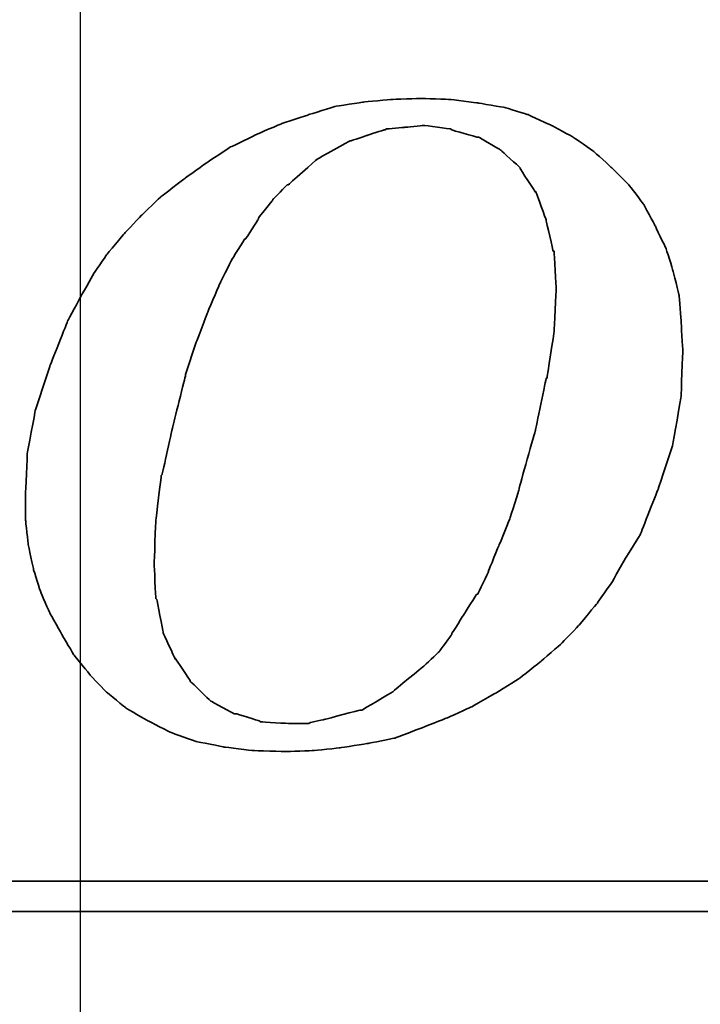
# Model space of a CAD drawing. Header units: millimetres. Extents: x -212 to 3135, y -1694 to 860.
# Tile 321 of 565: x 1102.33 to 1106.8, y -1669.05 to -1662.57. Entities that reach past the tile are written whole.
import ezdxf

# ---------------------------------------------------------------- set-up
doc = ezdxf.new("R2010")
doc.units = ezdxf.units.MM
doc.layers.add('2', color=7, linetype='CONTINUOUS', true_color=0xffffff)
doc.layers.add('DIM', color=4, linetype='CONTINUOUS')
doc.layers.add('layer 1', color=7, linetype='CONTINUOUS')

# ---------------------------------------------------------------- blocks, each defined once
blk = doc.blocks.new('TBI MOTION logo(完整正式版)')
at = {"layer": 'layer 1', "color": 22, "lineweight": 35}
for points, knots in [([(35.79625, -6.98375), (35.79625, -6.98375), (36.23125, -7.43875), (36.23125, -7.43875), (36.23125, -7.43875), (36.23125, -7.43875), (36.75625, -7.87125), (36.75625, -7.87125), (36.75625, -7.87125), (36.75625, -7.87125), (37.33125, -8.20375), (37.33125, -8.20375), (37.33125, -8.20375), (37.33125, -8.20375), (37.95625, -8.51875), (37.95625, -8.51875), (37.95625, -8.51875), (37.95625, -8.51875), (38.62625, -8.75875), (38.62625, -8.75875), (38.62625, -8.75875), (38.62625, -8.75875), (39.37125, -8.90375), (39.37125, -8.90375), (39.37125, -8.90375), (39.37125, -8.90375), (40.14125, -8.99875), (40.14125, -8.99875), (40.14125, -8.99875), (40.14125, -8.99875), (41.02625, -9.02375), (41.02625, -9.02375), (41.02625, -9.02375), (41.02625, -9.02375), (41.74625, -8.99875), (41.74625, -8.99875), (41.74625, -8.99875), (41.74625, -8.99875), (42.46625, -8.92375), (42.46625, -8.92375), (42.46625, -8.92375), (42.46625, -8.92375), (43.21125, -8.80625), (43.21125, -8.80625), (43.21125, -8.80625), (43.21125, -8.80625), (43.93125, -8.66375), (43.93125, -8.66375), (43.93125, -8.66375), (43.93125, -8.66375), (44.62625, -8.39875), (44.62625, -8.39875), (44.62625, -8.39875), (44.62625, -8.39875), (45.29625, -8.13375), (45.29625, -8.13375), (45.29625, -8.13375), (45.29625, -8.13375), (45.94625, -7.84375), (45.94625, -7.84375), (45.94625, -7.84375), (45.94625, -7.84375), (46.61625, -7.46375), (46.61625, -7.46375), (46.61625, -7.46375), (46.61625, -7.46375), (47.24125, -7.07875), (47.24125, -7.07875), (47.24125, -7.07875), (47.24125, -7.07875), (47.81625, -6.62375), (47.81625, -6.62375), (47.81625, -6.62375), (47.81625, -6.62375), (48.36875, -6.14375), (48.36875, -6.14375), (48.36875, -6.14375), (48.36875, -6.14375), (48.84625, -5.64125), (48.84625, -5.64125), (48.84625, -5.64125), (48.84625, -5.64125), (49.32625, -5.06375), (49.32625, -5.06375), (49.32625, -5.06375), (49.32625, -5.06375), (49.71125, -4.51374), (49.71125, -4.51374), (49.71125, -4.51374), (49.71125, -4.51374), (50.09625, -3.83874), (50.09625, -3.83874), (50.09625, -3.83874), (50.09625, -3.83874), (50.48125, -3.21374), (50.48125, -3.21374), (50.48125, -3.21374), (50.48125, -3.21374), (50.96125, -1.99125), (50.96125, -1.99125), (50.96125, -1.99125), (50.96125, -1.99125), (51.34375, -0.81875), (51.34375, -0.81875), (51.34375, -0.81875), (51.34375, -0.81875), (51.56125, 0.45624), (51.56125, 0.45624), (51.56125, 0.45624), (51.56125, 0.45624), (51.60625, 1.67624), (51.60625, 1.67624), (51.60625, 1.67624), (51.60625, 1.67624), (51.56125, 2.44625), (51.56125, 2.44625), (51.56125, 2.44625), (51.56125, 2.44625), (51.51125, 3.14125), (51.51125, 3.14125), (51.51125, 3.14125), (51.51125, 3.14125), (51.34375, 3.81125), (51.34375, 3.81125), (51.34375, 3.81125), (51.34375, 3.81125), (51.15125, 4.41125), (51.15125, 4.41125), (51.15125, 4.41125), (51.15125, 4.41125), (50.86125, 5.01125), (50.86125, 5.01125), (50.86125, 5.01125), (50.86125, 5.01125), (50.55125, 5.58875), (50.55125, 5.58875), (50.55125, 5.58875), (50.55125, 5.58875), (50.16625, 6.09125), (50.16625, 6.09125), (50.16625, 6.09125), (50.16625, 6.09125), (49.71125, 6.54875), (49.71125, 6.54875), (49.71125, 6.54875), (49.71125, 6.54875), (49.23125, 6.98125), (49.23125, 6.98125), (49.23125, 6.98125), (49.23125, 6.98125), (48.67875, 7.36625), (48.67875, 7.36625), (48.67875, 7.36625), (48.67875, 7.36625), (48.10375, 7.67625), (48.10375, 7.67625), (48.10375, 7.67625), (48.10375, 7.67625), (47.48125, 7.96375), (47.48125, 7.96375), (47.48125, 7.96375), (47.48125, 7.96375), (46.85625, 8.15625), (46.85625, 8.15625), (46.85625, 8.15625), (46.85625, 8.15625), (46.13625, 8.27624), (46.13625, 8.27624), (46.13625, 8.27624), (46.13625, 8.27624), (45.39125, 8.37125), (45.39125, 8.37125), (45.39125, 8.37125), (45.39125, 8.37125), (44.62625, 8.39624), (44.62625, 8.39624), (44.62625, 8.39624), (44.62625, 8.39624), (43.83625, 8.37125), (43.83625, 8.37125), (43.83625, 8.37125), (43.83625, 8.37125), (43.09125, 8.30125), (43.09125, 8.30125), (43.09125, 8.30125), (43.09125, 8.30125), (42.32125, 8.18125), (42.32125, 8.18125), (42.32125, 8.18125), (42.32125, 8.18125), (41.62875, 7.96375), (41.62875, 7.96375), (41.62875, 7.96375), (41.62875, 7.96375), (40.90625, 7.72625), (40.90625, 7.72625), (40.90625, 7.72625), (40.90625, 7.72625), (40.23624, 7.43625), (40.23624, 7.43625), (40.23624, 7.43625), (40.23624, 7.43625), (39.54124, 7.10125), (39.54124, 7.10125), (39.54124, 7.10125), (39.54124, 7.10125), (38.91625, 6.69125), (38.91625, 6.69125), (38.91625, 6.69125), (38.91625, 6.69125), (38.31625, 6.26125), (38.31625, 6.26125), (38.31625, 6.26125), (38.31625, 6.26125), (37.69125, 5.78125), (37.69125, 5.78125), (37.69125, 5.78125), (37.69125, 5.78125), (37.18625, 5.30125), (37.18625, 5.30125), (37.18625, 5.30125), (37.18625, 5.30125), (36.70625, 4.79624), (36.70625, 4.79624), (36.70625, 4.79624), (36.70625, 4.79624), (36.23125, 4.22125), (36.23125, 4.22125), (36.23125, 4.22125), (36.23125, 4.22125), (35.87124, 3.69375), (35.87124, 3.69375), (35.87124, 3.69375), (35.87124, 3.69375), (35.53125, 3.09125), (35.53125, 3.09125), (35.53125, 3.09125), (35.53125, 3.09125), (35.19875, 2.47125), (35.19875, 2.47125), (35.19875, 2.47125), (35.19875, 2.47125), (34.71625, 1.24625), (34.71625, 1.24625), (34.71625, 1.24625), (34.71625, 1.24625), (34.33125, 0.06874), (34.33125, 0.06874), (34.33125, 0.06874), (34.33125, 0.06874), (34.11625, -1.07875), (34.11625, -1.07875), (34.11625, -1.07875), (34.11625, -1.07875), (34.07125, -2.15875), (34.07125, -2.15875), (34.07125, -2.15875), (34.07125, -2.15875), (34.07125, -2.85375), (34.07125, -2.85375), (34.07125, -2.85375), (34.07125, -2.85375), (34.14125, -3.50375), (34.14125, -3.50375), (34.14125, -3.50375), (34.14125, -3.50375), (34.28625, -4.17375), (34.28625, -4.17375), (34.28625, -4.17375), (34.28625, -4.17375), (34.47625, -4.77624), (34.47625, -4.77624), (34.47625, -4.77624), (34.47625, -4.77624), (34.71625, -5.32625), (34.71625, -5.32625), (34.71625, -5.32625), (34.71625, -5.32625), (35.05375, -5.92875), (35.05375, -5.92875), (35.05375, -5.92875), (35.05375, -5.92875), (35.36375, -6.45375), (35.36375, -6.45375), (35.36375, -6.45375), (35.36375, -6.45375), (35.79625, -6.98375), (35.79625, -6.98375)], [0, 0, 0, 0, 0.01388889, 0.01388889, 0.01388889, 0.0138889, 0.02777778, 0.02777778, 0.02777778, 0.02777779, 0.04166667, 0.04166667, 0.04166667, 0.04166668, 0.05555556, 0.05555556, 0.05555556, 0.05555557, 0.06944444, 0.06944444, 0.06944444, 0.06944445, 0.08333333, 0.08333333, 0.08333333, 0.08333334, 0.09722222, 0.09722222, 0.09722222, 0.09722223, 0.11111111, 0.11111111, 0.11111111, 0.11111112, 0.125, 0.125, 0.125, 0.12500001, 0.13888889, 0.13888889, 0.13888889, 0.1388889, 0.15277778, 0.15277778, 0.15277778, 0.15277779, 0.16666667, 0.16666667, 0.16666667, 0.16666668, 0.18055556, 0.18055556, 0.18055556, 0.18055557, 0.19444444, 0.19444444, 0.19444444, 0.19444445, 0.20833333, 0.20833333, 0.20833333, 0.20833334, 0.22222222, 0.22222222, 0.22222222, 0.22222223, 0.23611111, 0.23611111, 0.23611111, 0.23611112, 0.25, 0.25, 0.25, 0.25000001, 0.26388889, 0.26388889, 0.26388889, 0.2638889, 0.27777778, 0.27777778, 0.27777778, 0.27777779, 0.29166667, 0.29166667, 0.29166667, 0.29166668, 0.30555556, 0.30555556, 0.30555556, 0.30555557, 0.31944444, 0.31944444, 0.31944444, 0.31944445, 0.33333333, 0.33333333, 0.33333333, 0.33333334, 0.34722222, 0.34722222, 0.34722222, 0.34722223, 0.36111111, 0.36111111, 0.36111111, 0.36111112, 0.375, 0.375, 0.375, 0.37500001, 0.38888889, 0.38888889, 0.38888889, 0.3888889, 0.40277778, 0.40277778, 0.40277778, 0.40277779, 0.41666667, 0.41666667, 0.41666667, 0.41666668, 0.43055556, 0.43055556, 0.43055556, 0.43055557, 0.44444444, 0.44444444, 0.44444444, 0.44444445, 0.45833333, 0.45833333, 0.45833333, 0.45833334, 0.47222222, 0.47222222, 0.47222222, 0.47222223, 0.48611111, 0.48611111, 0.48611111, 0.48611112, 0.5, 0.5, 0.5, 0.50000001, 0.51388889, 0.51388889, 0.51388889, 0.5138889, 0.52777778, 0.52777778, 0.52777778, 0.52777779, 0.54166667, 0.54166667, 0.54166667, 0.54166668, 0.55555556, 0.55555556, 0.55555556, 0.55555557, 0.56944444, 0.56944444, 0.56944444, 0.56944445, 0.58333333, 0.58333333, 0.58333333, 0.58333334, 0.59722222, 0.59722222, 0.59722222, 0.59722223, 0.61111111, 0.61111111, 0.61111111, 0.61111112, 0.625, 0.625, 0.625, 0.62500001, 0.63888889, 0.63888889, 0.63888889, 0.6388889, 0.65277778, 0.65277778, 0.65277778, 0.65277779, 0.66666667, 0.66666667, 0.66666667, 0.66666668, 0.68055556, 0.68055556, 0.68055556, 0.68055557, 0.69444444, 0.69444444, 0.69444444, 0.69444445, 0.70833333, 0.70833333, 0.70833333, 0.70833334, 0.72222222, 0.72222222, 0.72222222, 0.72222223, 0.73611111, 0.73611111, 0.73611111, 0.73611112, 0.75, 0.75, 0.75, 0.75000001, 0.76388889, 0.76388889, 0.76388889, 0.7638889, 0.77777778, 0.77777778, 0.77777778, 0.77777779, 0.79166667, 0.79166667, 0.79166667, 0.79166668, 0.80555556, 0.80555556, 0.80555556, 0.80555557, 0.81944444, 0.81944444, 0.81944444, 0.81944445, 0.83333333, 0.83333333, 0.83333333, 0.83333334, 0.84722222, 0.84722222, 0.84722222, 0.84722223, 0.86111111, 0.86111111, 0.86111111, 0.86111112, 0.875, 0.875, 0.875, 0.87500001, 0.88888889, 0.88888889, 0.88888889, 0.8888889, 0.90277778, 0.90277778, 0.90277778, 0.90277779, 0.91666667, 0.91666667, 0.91666667, 0.91666668, 0.93055556, 0.93055556, 0.93055556, 0.93055557, 0.94444444, 0.94444444, 0.94444444, 0.94444445, 0.95833333, 0.95833333, 0.95833333, 0.95833334, 0.97222222, 0.97222222, 0.97222222, 0.97222223, 0.98611111, 0.98611111, 0.98611111, 0.98611112, 1, 1, 1, 1]), ([(38.33875, 1.03124), (38.33875, 1.03124), (38.62625, 1.89625), (38.62625, 1.89625), (38.62625, 1.89625), (38.62625, 1.89625), (38.91625, 2.66375), (38.91625, 2.66375), (38.91625, 2.66375), (38.91625, 2.66375), (39.22625, 3.38125), (39.22625, 3.38125), (39.22625, 3.38125), (39.22625, 3.38125), (39.22625, 3.40624), (39.22625, 3.40624), (39.22625, 3.40624), (39.22625, 3.40624), (39.56124, 4.07624), (39.56124, 4.07624), (39.56124, 4.07624), (39.56124, 4.07624), (39.92125, 4.65125), (39.92125, 4.65125), (39.92125, 4.65125), (39.92125, 4.65125), (39.94625, 4.65125), (39.94625, 4.65125), (39.94625, 4.65125), (39.94625, 4.65125), (40.28125, 5.17875), (40.28125, 5.17875), (40.28125, 5.17875), (40.28125, 5.17875), (40.28125, 5.20375), (40.28125, 5.20375), (40.28125, 5.20375), (40.28125, 5.20375), (40.66875, 5.68625), (40.66875, 5.68625), (40.66875, 5.68625), (40.66875, 5.68625), (40.66875, 5.70625), (40.66875, 5.70625), (40.66875, 5.70625), (40.66875, 5.70625), (41.05124, 6.09125), (41.05124, 6.09125), (41.05124, 6.09125), (41.05124, 6.09125), (41.07625, 6.09125), (41.07625, 6.09125), (41.07625, 6.09125), (41.07625, 6.09125), (41.84125, 6.76625), (41.84125, 6.76625), (41.84125, 6.76625), (41.84125, 6.76625), (41.86625, 6.78625), (41.86625, 6.78625), (41.86625, 6.78625), (41.86625, 6.78625), (42.73125, 7.26624), (42.73125, 7.26624), (42.73125, 7.26624), (42.73125, 7.26624), (42.75625, 7.26624), (42.75625, 7.26624), (42.75625, 7.26624), (42.75625, 7.26624), (43.18625, 7.41125), (43.18625, 7.41125), (43.18625, 7.41125), (43.18625, 7.41125), (43.64125, 7.55625), (43.64125, 7.55625), (43.64125, 7.55625), (43.64125, 7.55625), (43.66625, 7.55625), (43.66625, 7.55625), (43.66625, 7.55625), (43.66625, 7.55625), (43.69125, 7.58124), (43.69125, 7.58124), (43.69125, 7.58124), (43.69125, 7.58124), (44.19125, 7.62625), (44.19125, 7.62625), (44.19125, 7.62625), (44.19125, 7.62625), (44.67125, 7.67625), (44.67125, 7.67625), (44.67125, 7.67625), (44.67125, 7.67625), (44.69625, 7.67625), (44.69625, 7.67625), (44.69625, 7.67625), (44.69625, 7.67625), (45.41875, 7.58124), (45.41875, 7.58124), (45.41875, 7.58124), (45.41875, 7.58124), (45.44125, 7.55625), (45.44125, 7.55625), (45.44125, 7.55625), (45.44125, 7.55625), (46.11125, 7.36625), (46.11125, 7.36625), (46.11125, 7.36625), (46.11125, 7.36625), (46.13625, 7.36625), (46.13625, 7.36625), (46.13625, 7.36625), (46.13625, 7.36625), (46.15875, 7.36625), (46.15875, 7.36625), (46.15875, 7.36625), (46.15875, 7.36625), (46.73625, 7.02624), (46.73625, 7.02624), (46.73625, 7.02624), (46.73625, 7.02624), (46.76125, 7.00624), (46.76125, 7.00624), (46.76125, 7.00624), (46.76125, 7.00624), (47.24125, 6.57124), (47.24125, 6.57124), (47.24125, 6.57124), (47.24125, 6.57124), (47.26625, 6.54875), (47.26625, 6.54875), (47.26625, 6.54875), (47.26625, 6.54875), (47.26625, 6.52375), (47.26625, 6.52375), (47.26625, 6.52375), (47.26625, 6.52375), (47.67375, 5.89875), (47.67375, 5.89875), (47.67375, 5.89875), (47.67375, 5.89875), (47.69625, 5.89875), (47.69625, 5.89875), (47.69625, 5.89875), (47.69625, 5.89875), (47.69625, 5.87625), (47.69625, 5.87625), (47.69625, 5.87625), (47.69625, 5.87625), (47.96125, 5.15625), (47.96125, 5.15625), (47.96125, 5.15625), (47.96125, 5.15625), (47.96125, 5.13125), (47.96125, 5.13125), (47.96125, 5.13125), (47.96125, 5.13125), (48.15125, 4.31875), (48.15125, 4.31875), (48.15125, 4.31875), (48.15125, 4.31875), (48.17625, 4.31875), (48.17625, 4.31875), (48.17625, 4.31875), (48.17625, 4.31875), (48.17625, 4.29125), (48.17625, 4.29125), (48.17625, 4.29125), (48.17625, 4.29125), (48.22625, 3.33125), (48.22625, 3.33125), (48.22625, 3.33125), (48.22625, 3.33125), (48.22625, 3.30875), (48.22625, 3.30875), (48.22625, 3.30875), (48.22625, 3.30875), (48.17625, 2.20624), (48.17625, 2.20624), (48.17625, 2.20624), (48.17625, 2.20624), (48.17625, 2.18124), (48.17625, 2.18124), (48.17625, 2.18124), (48.17625, 2.18124), (47.98375, 0.93624), (47.98375, 0.93624), (47.98375, 0.93624), (47.98375, 0.93624), (47.96125, 0.93624), (47.96125, 0.93624), (47.96125, 0.93624), (47.96125, 0.93624), (47.67375, -0.45874), (47.67375, -0.45874), (47.67375, -0.45874), (47.67375, -0.45874), (47.24125, -1.99125), (47.24125, -1.99125), (47.24125, -1.99125), (47.24125, -1.99125), (47.24125, -2.01874), (47.24125, -2.01874), (47.24125, -2.01874), (47.24125, -2.01874), (47.00125, -2.78375), (47.00125, -2.78375), (47.00125, -2.78375), (47.00125, -2.78375), (46.71125, -3.50375), (46.71125, -3.50375), (46.71125, -3.50375), (46.71125, -3.50375), (46.42625, -4.19875), (46.42625, -4.19875), (46.42625, -4.19875), (46.42625, -4.19875), (46.42625, -4.22375), (46.42625, -4.22375), (46.42625, -4.22375), (46.42625, -4.22375), (46.13625, -4.82374), (46.13625, -4.82374), (46.13625, -4.82374), (46.13625, -4.82374), (46.11125, -4.82374), (46.11125, -4.82374), (46.11125, -4.82374), (46.11125, -4.82374), (45.77625, -5.35125), (45.77625, -5.35125), (45.77625, -5.35125), (45.77625, -5.35125), (45.44125, -5.87875), (45.44125, -5.87875), (45.44125, -5.87875), (45.44125, -5.87875), (45.44125, -5.90375), (45.44125, -5.90375), (45.44125, -5.90375), (45.44125, -5.90375), (45.10625, -6.35875), (45.10625, -6.35875), (45.10625, -6.35875), (45.10625, -6.35875), (45.08125, -6.38375), (45.08125, -6.38375), (45.08125, -6.38375), (45.08125, -6.38375), (44.69625, -6.74375), (44.69625, -6.74375), (44.69625, -6.74375), (44.69625, -6.74375), (43.88375, -7.41625), (43.88375, -7.41625), (43.88375, -7.41625), (43.88375, -7.41625), (43.85625, -7.43875), (43.85625, -7.43875), (43.85625, -7.43875), (43.85625, -7.43875), (43.04125, -7.91875), (43.04125, -7.91875), (43.04125, -7.91875), (43.04125, -7.91875), (43.01625, -7.91875), (43.01625, -7.91875), (43.01625, -7.91875), (43.01625, -7.91875), (42.99625, -7.91875), (42.99625, -7.91875), (42.99625, -7.91875), (42.99625, -7.91875), (42.08125, -8.15875), (42.08125, -8.15875), (42.08125, -8.15875), (42.08125, -8.15875), (41.65125, -8.25625), (41.65125, -8.25625), (41.65125, -8.25625), (41.65125, -8.25625), (41.62875, -8.27875), (41.62875, -8.27875), (41.62875, -8.27875), (41.62875, -8.27875), (41.60125, -8.27875), (41.60125, -8.27875), (41.60125, -8.27875), (41.60125, -8.27875), (41.12125, -8.27875), (41.12125, -8.27875), (41.12125, -8.27875), (41.12125, -8.27875), (40.35624, -8.23125), (40.35624, -8.23125), (40.35624, -8.23125), (40.35624, -8.23125), (40.33125, -8.23125), (40.33125, -8.23125), (40.33125, -8.23125), (40.33125, -8.23125), (40.30625, -8.20375), (40.30625, -8.20375), (40.30625, -8.20375), (40.30625, -8.20375), (39.68375, -8.01375), (39.68375, -8.01375), (39.68375, -8.01375), (39.68375, -8.01375), (39.66124, -8.01375), (39.66124, -8.01375), (39.66124, -8.01375), (39.66124, -8.01375), (39.63625, -8.01375), (39.63625, -8.01375), (39.63625, -8.01375), (39.63625, -8.01375), (39.01125, -7.67875), (39.01125, -7.67875), (39.01125, -7.67875), (39.01125, -7.67875), (38.98875, -7.65375), (38.98875, -7.65375), (38.98875, -7.65375), (38.98875, -7.65375), (38.48625, -7.17375), (38.48625, -7.17375), (38.48625, -7.17375), (38.48625, -7.17375), (38.45875, -7.14875), (38.45875, -7.14875), (38.45875, -7.14875), (38.45875, -7.14875), (38.45875, -7.12875), (38.45875, -7.12875), (38.45875, -7.12875), (38.45875, -7.12875), (38.07625, -6.54875), (38.07625, -6.54875), (38.07625, -6.54875), (38.07625, -6.54875), (38.05125, -6.54875), (38.05125, -6.54875), (38.05125, -6.54875), (38.05125, -6.54875), (38.05125, -6.52875), (38.05125, -6.52875), (38.05125, -6.52875), (38.05125, -6.52875), (37.74125, -5.85375), (37.74125, -5.85375), (37.74125, -5.85375), (37.74125, -5.85375), (37.74125, -5.82875), (37.74125, -5.82875), (37.74125, -5.82875), (37.74125, -5.82875), (37.57375, -4.96875), (37.57375, -4.96875), (37.57375, -4.96875), (37.57375, -4.96875), (37.54625, -4.94375), (37.54625, -4.94375), (37.54625, -4.94375), (37.54625, -4.94375), (37.50125, -4.03375), (37.50125, -4.03375), (37.50125, -4.03375), (37.50125, -4.03375), (37.50125, -4.00875), (37.50125, -4.00875), (37.50125, -4.00875), (37.50125, -4.00875), (37.54625, -2.85375), (37.54625, -2.85375), (37.54625, -2.85375), (37.54625, -2.85375), (37.69125, -1.65875), (37.69125, -1.65875), (37.69125, -1.65875), (37.69125, -1.65875), (37.71624, -1.63375), (37.71624, -1.63375), (37.71624, -1.63375), (37.71624, -1.63375), (38.00375, -0.33875), (38.00375, -0.33875), (38.00375, -0.33875), (38.00375, -0.33875), (38.33875, 1.00624), (38.33875, 1.00624), (38.33875, 1.00624), (38.33875, 1.00624), (38.33875, 1.03124), (38.33875, 1.03124)], [0, 0, 0, 0, 0.01010101, 0.01010101, 0.01010101, 0.01010102, 0.02020202, 0.02020202, 0.02020202, 0.02020203, 0.03030303, 0.03030303, 0.03030303, 0.03030304, 0.04040404, 0.04040404, 0.04040404, 0.04040405, 0.05050505, 0.05050505, 0.05050505, 0.05050506, 0.06060606, 0.06060606, 0.06060606, 0.06060607, 0.07070707, 0.07070707, 0.07070707, 0.07070708, 0.08080808, 0.08080808, 0.08080808, 0.08080809, 0.09090909, 0.09090909, 0.09090909, 0.0909091, 0.1010101, 0.1010101, 0.1010101, 0.10101011, 0.11111111, 0.11111111, 0.11111111, 0.11111112, 0.12121212, 0.12121212, 0.12121212, 0.12121213, 0.13131313, 0.13131313, 0.13131313, 0.13131314, 0.14141414, 0.14141414, 0.14141414, 0.14141415, 0.15151515, 0.15151515, 0.15151515, 0.15151516, 0.16161616, 0.16161616, 0.16161616, 0.16161617, 0.17171717, 0.17171717, 0.17171717, 0.17171718, 0.18181818, 0.18181818, 0.18181818, 0.18181819, 0.19191919, 0.19191919, 0.19191919, 0.1919192, 0.2020202, 0.2020202, 0.2020202, 0.20202021, 0.21212121, 0.21212121, 0.21212121, 0.21212122, 0.22222222, 0.22222222, 0.22222222, 0.22222223, 0.23232323, 0.23232323, 0.23232323, 0.23232324, 0.24242424, 0.24242424, 0.24242424, 0.24242425, 0.25252525, 0.25252525, 0.25252525, 0.25252526, 0.26262626, 0.26262626, 0.26262626, 0.26262627, 0.27272727, 0.27272727, 0.27272727, 0.27272728, 0.28282828, 0.28282828, 0.28282828, 0.28282829, 0.29292929, 0.29292929, 0.29292929, 0.2929293, 0.3030303, 0.3030303, 0.3030303, 0.30303031, 0.31313131, 0.31313131, 0.31313131, 0.31313132, 0.32323232, 0.32323232, 0.32323232, 0.32323233, 0.33333333, 0.33333333, 0.33333333, 0.33333334, 0.34343434, 0.34343434, 0.34343434, 0.34343435, 0.35353535, 0.35353535, 0.35353535, 0.35353536, 0.36363636, 0.36363636, 0.36363636, 0.36363637, 0.37373737, 0.37373737, 0.37373737, 0.37373738, 0.38383838, 0.38383838, 0.38383838, 0.38383839, 0.39393939, 0.39393939, 0.39393939, 0.3939394, 0.4040404, 0.4040404, 0.4040404, 0.40404041, 0.41414141, 0.41414141, 0.41414141, 0.41414142, 0.42424242, 0.42424242, 0.42424242, 0.42424243, 0.43434343, 0.43434343, 0.43434343, 0.43434344, 0.44444444, 0.44444444, 0.44444444, 0.44444445, 0.45454545, 0.45454545, 0.45454545, 0.45454546, 0.46464646, 0.46464646, 0.46464646, 0.46464647, 0.47474747, 0.47474747, 0.47474747, 0.47474748, 0.48484848, 0.48484848, 0.48484848, 0.48484849, 0.49494949, 0.49494949, 0.49494949, 0.4949495, 0.50505051, 0.50505051, 0.50505051, 0.50505052, 0.51515152, 0.51515152, 0.51515152, 0.51515153, 0.52525253, 0.52525253, 0.52525253, 0.52525254, 0.53535354, 0.53535354, 0.53535354, 0.53535355, 0.54545455, 0.54545455, 0.54545455, 0.54545456, 0.55555556, 0.55555556, 0.55555556, 0.55555557, 0.56565657, 0.56565657, 0.56565657, 0.56565658, 0.57575758, 0.57575758, 0.57575758, 0.57575759, 0.58585859, 0.58585859, 0.58585859, 0.5858586, 0.5959596, 0.5959596, 0.5959596, 0.59595961, 0.60606061, 0.60606061, 0.60606061, 0.60606062, 0.61616162, 0.61616162, 0.61616162, 0.61616163, 0.62626263, 0.62626263, 0.62626263, 0.62626264, 0.63636364, 0.63636364, 0.63636364, 0.63636365, 0.64646465, 0.64646465, 0.64646465, 0.64646466, 0.65656566, 0.65656566, 0.65656566, 0.65656567, 0.66666667, 0.66666667, 0.66666667, 0.66666668, 0.67676768, 0.67676768, 0.67676768, 0.67676769, 0.68686869, 0.68686869, 0.68686869, 0.6868687, 0.6969697, 0.6969697, 0.6969697, 0.69696971, 0.70707071, 0.70707071, 0.70707071, 0.70707072, 0.71717172, 0.71717172, 0.71717172, 0.71717173, 0.72727273, 0.72727273, 0.72727273, 0.72727274, 0.73737374, 0.73737374, 0.73737374, 0.73737375, 0.74747475, 0.74747475, 0.74747475, 0.74747476, 0.75757576, 0.75757576, 0.75757576, 0.75757577, 0.76767677, 0.76767677, 0.76767677, 0.76767678, 0.77777778, 0.77777778, 0.77777778, 0.77777779, 0.78787879, 0.78787879, 0.78787879, 0.7878788, 0.7979798, 0.7979798, 0.7979798, 0.79797981, 0.80808081, 0.80808081, 0.80808081, 0.80808082, 0.81818182, 0.81818182, 0.81818182, 0.81818183, 0.82828283, 0.82828283, 0.82828283, 0.82828284, 0.83838384, 0.83838384, 0.83838384, 0.83838385, 0.84848485, 0.84848485, 0.84848485, 0.84848486, 0.85858586, 0.85858586, 0.85858586, 0.85858587, 0.86868687, 0.86868687, 0.86868687, 0.86868688, 0.87878788, 0.87878788, 0.87878788, 0.87878789, 0.88888889, 0.88888889, 0.88888889, 0.8888889, 0.8989899, 0.8989899, 0.8989899, 0.89898991, 0.90909091, 0.90909091, 0.90909091, 0.90909092, 0.91919192, 0.91919192, 0.91919192, 0.91919193, 0.92929293, 0.92929293, 0.92929293, 0.92929294, 0.93939394, 0.93939394, 0.93939394, 0.93939395, 0.94949495, 0.94949495, 0.94949495, 0.94949496, 0.95959596, 0.95959596, 0.95959596, 0.95959597, 0.96969697, 0.96969697, 0.96969697, 0.96969698, 0.97979798, 0.97979798, 0.97979798, 0.97979799, 0.98989899, 0.98989899, 0.98989899, 0.989899, 1, 1, 1, 1]), ([(75.90875, -9.47875), (75.90875, -9.47875), (75.90875, -12.28625), (75.90875, -12.28625), (75.90875, -12.28625), (75.90875, -12.28625), (75.90875, -12.47875), (75.90875, -12.47875), (75.90875, -12.47875), (75.90875, -12.47875), (75.71625, -12.47875), (75.71625, -12.47875), (75.71625, -12.47875), (75.71625, -12.47875), (-88.32875, -12.47875), (-88.32875, -12.47875), (-88.32875, -12.47875), (-88.32875, -12.47875), (-88.32875, -13.29375), (-88.32875, -13.29375), (-88.32875, -13.29375), (-88.32875, -13.29375), (82.89125, -13.29375), (82.89125, -13.29375), (82.89125, -13.29375), (82.89125, -13.29375), (75.90875, -9.47875), (75.90875, -9.47875)], [0, 0, 0, 0, 0.14285714, 0.14285714, 0.14285714, 0.14285715, 0.28571429, 0.28571429, 0.28571429, 0.2857143, 0.42857143, 0.42857143, 0.42857143, 0.42857144, 0.57142857, 0.57142857, 0.57142857, 0.57142858, 0.71428571, 0.71428571, 0.71428571, 0.71428572, 0.85714286, 0.85714286, 0.85714286, 0.85714287, 1, 1, 1, 1])]:
    blk.add_open_spline(points, degree=3, knots=knots, dxfattribs=at)

msp = doc.modelspace()

# ---------------------------------------------------------------- linework, layer by layer
at = {"layer": '2'}
msp.add_line((1102.7266, -1683.8703), (1102.7266, -1640.7503), dxfattribs=at)

# ---------------------------------------------------------------- block references
at = {"layer": 'DIM', "color": 7, "xscale": 0.246592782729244, "yscale": 0.246592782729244, "zscale": 0.246592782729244}
msp.add_blockref('TBI MOTION logo(完整正式版)', (1093.9633, -1665.1626), dxfattribs=at)

doc.saveas('drawing.dxf')
